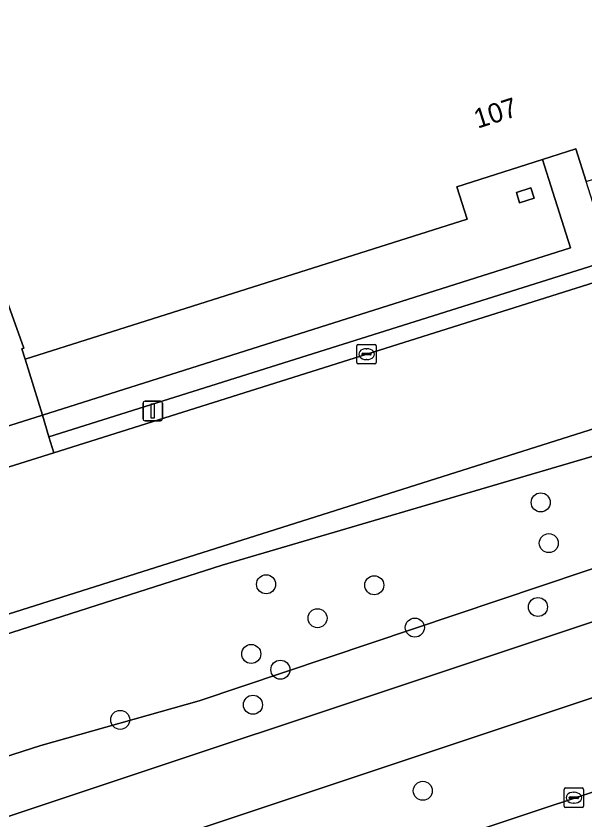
# Model space of a CAD drawing. Extents: x 161385 to 162589, y 388479 to 389756.
# Drawn here: x 162277.77 to 162306.99, y 388557.39 to 388598.7 of the extents above; entities that cross this region are included whole.
import ezdxf

# ---------------------------------------------------------------- set-up
doc = ezdxf.new("R2010")
doc.units = 0
for name, color, linetype in [('IMGEO_Berm_groen', 7, 'Continuous'), ('IMGEO_Boom', 7, 'Continuous'), ('IMGEO_Erf', 7, 'Continuous'), ('IMGEO_Fietspad_gesloten', 7, 'Continuous'), ('IMGEO_Groenvoorziening', 7, 'Continuous'), ('IMGEO_Kolk', 7, 'Continuous'), ('IMGEO_Lichtmast', 7, 'Continuous'), ('IMGEO_Loofbos', 7, 'Continuous'), ('IMGEO_Pand', 7, 'Continuous'), ('IMGEO_Pand_nummerreeks', 7, 'Continuous'), ('IMGEO_Rijbaan_lokaal_gesloten', 7, 'Continuous'), ('IMGEO_Rijbaan_regionaal_gesloten', 7, 'Continuous'), ('IMGEO_Voetpad_open', 7, 'Continuous')]:
    doc.layers.add(name, color=color, linetype=linetype)

msp = doc.modelspace()

# ---------------------------------------------------------------- linework, layer by layer
at = {"layer": 'IMGEO_Berm_groen'}
for points in [[(162252.986, 388559.158), (162288.362, 388570.488), (162317.268, 388578.974), (162336.532, 388584.978), (162334.818, 388590.391), (162328.584, 388590.418)], [(162383.221, 388588.846), (162345.354, 388576.346), (162253.014, 388545.55)], [(162316.168, 388588.644), (162279.459, 388577.073), (162279.715, 388576.261), (162314.748, 388587.303)], [(162319.902, 388581.48), (162316.848, 388580.491), (162315.105, 388579.927), (162225.932, 388551.675), (162217.932, 388548.854), (162137.852, 388520.378), (162138.38, 388518.892), (162215.574, 388546.64), (162252.986, 388559.158)], [(162338.365, 388578.901), (162338.047, 388580.195), (162324.599, 388576.081), (162287.169, 388563.505), (162279.038, 388561.214), (162264.796, 388556.642), (162259.025, 388554.101), (162254.71, 388552.825), (162240.969, 388547.955), (162222.876, 388540.549), (162201.4, 388532.175), (162133.055, 388506.534)], [(162223.729, 388535.352), (162231.374, 388533.604), (162244.91, 388538.101), (162268.64, 388545.977), (162283.88, 388551.029), (162303.355, 388557.478), (162321.867, 388563.626), (162344.193, 388571.054), (162361.745, 388576.944), (162363.85, 388577.725)], [(162243.228, 388546.187), (162337.031, 388577.446)]]:
    msp.add_lwpolyline(points, dxfattribs=at)
at = {"layer": 'IMGEO_Boom'}
for centre in [(162304.72, 388573.706), (162305.137, 388571.613), (162290.614, 388569.498), (162296.171, 388569.45), (162304.581, 388568.332), (162293.257, 388567.757), (162298.255, 388567.275), (162289.851, 388565.918), (162291.347, 388565.111), (162289.94, 388563.308), (162283.119, 388562.532), (162298.664, 388558.887)]:
    msp.add_circle(centre, 0.489, dxfattribs=at)
at = {"layer": 'IMGEO_Erf'}
msp.add_lwpolyline([(162178.209, 388542.32), (162196.492, 388548.826), (162194.908, 388553.162), (162200.279, 388555.209), (162201.155, 388552.675), (162211.615, 388556.411), (162210.55, 388559.766), (162208.456, 388566.345), (162208.618, 388566.397), (162207.458, 388569.576), (162208.167, 388573.431), (162204.373, 388576.755), (162204.529, 388577.63), (162197.437, 388597.741), (162253.523, 388617.679), (162265.26, 388584.523), (162265.031, 388584.451), (162268.122, 388574.718), (162279.121, 388578.182), (162278.245, 388581.061), (162278.061, 388581.594), (162278.169, 388581.632), (162249.791, 388661.103)], dxfattribs=at)
at = {"layer": 'IMGEO_Fietspad_gesloten'}
for points in [[(162337.031, 388577.446), (162243.228, 388546.187)], [(162253.014, 388545.55), (162345.354, 388576.346)]]:
    msp.add_lwpolyline(points, dxfattribs=at)
at = {"layer": 'IMGEO_Groenvoorziening'}
for points in [[(162306.251, 388586.783), (162305.344, 388589.653), (162304.816, 388591.324), (162300.406, 388589.921), (162300.935, 388588.252), (162278.245, 388581.061), (162279.121, 388578.182)], [(162303.637, 388589.107), (162303.47, 388589.631), (162304.21, 388589.867), (162304.377, 388589.343)]]:
    msp.add_lwpolyline(points, close=True, dxfattribs=at)
at = {"layer": 'IMGEO_Kolk'}
for p, q in [((162295.349, 388581.824), (162296.201, 388581.824)), ((162295.274, 388580.898), (162295.274, 388581.75)), ((162295.576, 388581.367), (162295.974, 388581.367)), ((162295.762, 388581.604), (162295.787, 388581.604)), ((162296.275, 388581.75), (162296.275, 388580.898)), ((162295.533, 388581.318), (162295.533, 388581.33)), ((162295.971, 388581.281), (162295.573, 388581.281)), ((162295.785, 388581.044), (162295.76, 388581.044)), ((162296.017, 388581.33), (162296.017, 388581.318)), ((162296.201, 388580.824), (162295.349, 388580.824)), ((162305.925, 388558.106), (162305.925, 388558.958)), ((162306, 388559.032), (162306.852, 388559.032)), ((162306.413, 388558.812), (162306.438, 388558.812)), ((162306.926, 388558.958), (162306.926, 388558.106)), ((162306.184, 388558.526), (162306.184, 388558.538)), ((162306.622, 388558.489), (162306.224, 388558.489)), ((162306.227, 388558.575), (162306.625, 388558.575)), ((162306.436, 388558.252), (162306.411, 388558.252)), ((162306.668, 388558.538), (162306.668, 388558.526)), ((162306.852, 388558.032), (162306, 388558.032))]:
    msp.add_line(p, q, dxfattribs=at)
for points in [[(162295.349, 388581.824), (162296.201, 388581.824)], [(162295.274, 388580.898), (162295.274, 388581.75)], [(162296.275, 388581.75), (162296.275, 388580.898)], [(162296.201, 388580.824), (162295.349, 388580.824)], [(162305.925, 388558.106), (162305.925, 388558.958)], [(162306, 388559.032), (162306.852, 388559.032)], [(162306.926, 388558.958), (162306.926, 388558.106)], [(162306.852, 388558.032), (162306, 388558.032)]]:
    msp.add_lwpolyline(points, dxfattribs=at)
for centre, radius, start, end in [((162295.351, 388581.748), 0.0765, 91.552, 178.448), ((162295.351, 388581.748), 0.0765, 91.552, 178.448), ((162296.199, 388581.748), 0.0765, 1.552, 88.448), ((162296.199, 388581.748), 0.0765, 1.552, 88.448), ((162295.573, 388581.327), 0.0403, 85.8775, 175.7526), ((162295.978, 388581.329), 0.0386, 1.7309, 96.639), ((162295.57, 388581.317), 0.0366, 178.938, 274.7102), ((162295.974, 388581.324), 0.043, 264.8664, 352.4533), ((162295.351, 388580.9), 0.0765, 181.552, 268.448), ((162295.351, 388580.9), 0.0765, 181.552, 268.448), ((162296.199, 388580.9), 0.0765, 271.552, 358.448), ((162296.199, 388580.9), 0.0765, 271.552, 358.448), ((162306.002, 388558.956), 0.0765, 91.552, 178.448), ((162306.002, 388558.956), 0.0765, 91.552, 178.448), ((162306.85, 388558.956), 0.0765, 1.552, 88.448), ((162306.85, 388558.956), 0.0765, 1.552, 88.448), ((162306.224, 388558.535), 0.0403, 85.8775, 175.7526), ((162306.221, 388558.525), 0.0366, 178.938, 274.7102), ((162306.625, 388558.532), 0.043, 264.8664, 352.4533), ((162306.629, 388558.537), 0.0386, 1.7309, 96.639), ((162306.002, 388558.108), 0.0765, 181.552, 268.448), ((162306.002, 388558.108), 0.0765, 181.552, 268.448), ((162306.85, 388558.108), 0.0765, 271.552, 358.448), ((162306.85, 388558.108), 0.0765, 271.552, 358.448)]:
    msp.add_arc(centre, radius, start, end, dxfattribs=at)
for centre, major_axis, ratio, start_param, end_param in [((162295.761, 388581.324), (-0.387, 0.002), 0.722429, 4.712389, 7.853982), ((162295.786, 388581.324), (-0.39, 0.002), 0.717154, 1.570796, 4.712389), ((162306.412, 388558.532), (-0.387, 0.002), 0.722429, 4.712389, 7.853982), ((162306.437, 388558.532), (-0.39, 0.002), 0.717154, 1.570796, 4.712389)]:
    msp.add_ellipse(centre, major_axis=major_axis, ratio=ratio, start_param=start_param, end_param=end_param, dxfattribs=at)
at = {"layer": 'IMGEO_Lichtmast'}
for p, q in [((162284.395, 388578.903), (162285.185, 388578.903)), ((162285.185, 388578.903), (162284.395, 388578.903)), ((162284.295, 388578.003), (162284.295, 388578.803)), ((162284.295, 388578.803), (162284.295, 388578.003)), ((162285.285, 388578.803), (162285.285, 388578.003)), ((162285.285, 388578.003), (162285.285, 388578.803)), ((162285.185, 388577.903), (162284.395, 388577.903)), ((162284.395, 388577.903), (162285.185, 388577.903))]:
    msp.add_line(p, q, dxfattribs=at)
msp.add_lwpolyline([(162284.715, 388578.778), (162284.865, 388578.778), (162284.865, 388578.028), (162284.715, 388578.028), (162284.715, 388578.778)], dxfattribs=at)
for centre, start, end in [((162284.395, 388578.803), 90, 180), ((162284.395, 388578.803), 90, 180), ((162285.185, 388578.803), 0, 90), ((162285.185, 388578.803), 360, 90), ((162284.395, 388578.003), 180, 270), ((162284.395, 388578.003), 180, 270), ((162285.185, 388578.003), 270, 0), ((162285.185, 388578.003), 270, 0)]:
    msp.add_arc(centre, 0.1, start, end, dxfattribs=at)
at = {"layer": 'IMGEO_Loofbos'}
for points in [[(162336.532, 388584.978), (162317.268, 388578.974), (162288.362, 388570.488), (162252.986, 388559.158), (162215.574, 388546.64), (162138.38, 388518.892), (162124.65, 388513.957), (162116.698, 388511.605), (162115.545, 388511.3), (162114.423, 388510.894), (162113.342, 388510.388), (162112.311, 388509.789), (162111.337, 388509.099), (162110.429, 388508.325), (162110.008, 388507.915), (162109.734, 388507.207), (162110.01, 388506.497), (162110.485, 388506.096), (162117.232, 388501.49), (162117.736, 388502.546)], [(162133.055, 388506.534), (162201.4, 388532.175), (162222.876, 388540.549), (162240.969, 388547.955), (162254.71, 388552.825), (162259.025, 388554.101), (162264.796, 388556.642), (162279.038, 388561.214), (162287.169, 388563.505), (162324.599, 388576.081), (162338.047, 388580.195)]]:
    msp.add_lwpolyline(points, dxfattribs=at)
at = {"layer": 'IMGEO_Pand'}
msp.add_lwpolyline([(162323.012, 388644.119), (162323.903, 388652.051), (162324.031, 388653.194), (162250.099, 388661.511), (162249.582, 388661.569), (162249.555, 388661.32), (162249.539, 388661.179), (162249.773, 388661.153), (162249.791, 388661.103), (162278.169, 388581.632), (162278.061, 388581.594), (162278.245, 388581.061), (162300.935, 388588.252), (162300.406, 388589.921), (162304.816, 388591.324), (162306.532, 388591.87), (162307.058, 388590.201), (162313.946, 388592.376)], dxfattribs=at)
msp.add_lwpolyline([(162304.21, 388589.867), (162303.47, 388589.631), (162303.637, 388589.107), (162304.377, 388589.343)], close=True, dxfattribs=at)
at = {"layer": 'IMGEO_Rijbaan_lokaal_gesloten'}
for points in [[(162315.105, 388579.927), (162316.848, 388580.491), (162314.748, 388587.303), (162279.715, 388576.261), (162276.796, 388575.341), (162269.879, 388573.06), (162262.278, 388570.688), (162244.409, 388565.088), (162236.864, 388562.675), (162212.321, 388554.419), (162201.76, 388550.627), (162198.168, 388549.423), (162196.492, 388548.826), (162178.209, 388542.32)], [(162134.528, 388526.905), (162135.832, 388519.875), (162137.57, 388520.294), (162137.852, 388520.378), (162217.932, 388548.854), (162225.932, 388551.675), (162315.105, 388579.927)]]:
    msp.add_lwpolyline(points, dxfattribs=at)
at = {"layer": 'IMGEO_Rijbaan_regionaal_gesloten'}
msp.add_lwpolyline([(162344.193, 388571.054), (162321.867, 388563.626), (162303.355, 388557.478), (162283.88, 388551.029), (162268.64, 388545.977), (162244.91, 388538.101), (162231.374, 388533.604), (162229.074, 388532.84), (162222.816, 388530.74), (162212.409, 388527.315), (162212.391, 388527.309), (162212.068, 388527.198), (162213.35, 388523.812), (162216.511, 388524.822), (162235.146, 388530.989), (162259.284, 388539.008), (162287.04, 388548.23), (162348.973, 388568.855)], dxfattribs=at)
at = {"layer": 'IMGEO_Voetpad_open'}
msp.add_lwpolyline([(162315.776, 388589.827), (162307.962, 388587.33), (162307.058, 388590.201), (162306.532, 388591.87), (162304.816, 388591.324), (162305.344, 388589.653), (162306.251, 388586.783), (162279.121, 388578.182), (162279.459, 388577.073), (162316.168, 388588.644)], dxfattribs=at)
msp.add_lwpolyline([(162261.864, 388572.748), (162261.644, 388572.678), (162262.005, 388571.529), (162262.278, 388570.688), (162269.879, 388573.06), (162276.796, 388575.341), (162279.715, 388576.261), (162279.459, 388577.073), (162279.121, 388578.182), (162268.122, 388574.718)], close=True, dxfattribs=at)

# ---------------------------------------------------------------- texts
at = {"layer": 'IMGEO_Pand_nummerreeks'}
msp.add_text('107', height=1, rotation=17.6528, dxfattribs=at).set_placement((162301.481, 388592.907))

doc.saveas('drawing.dxf')
